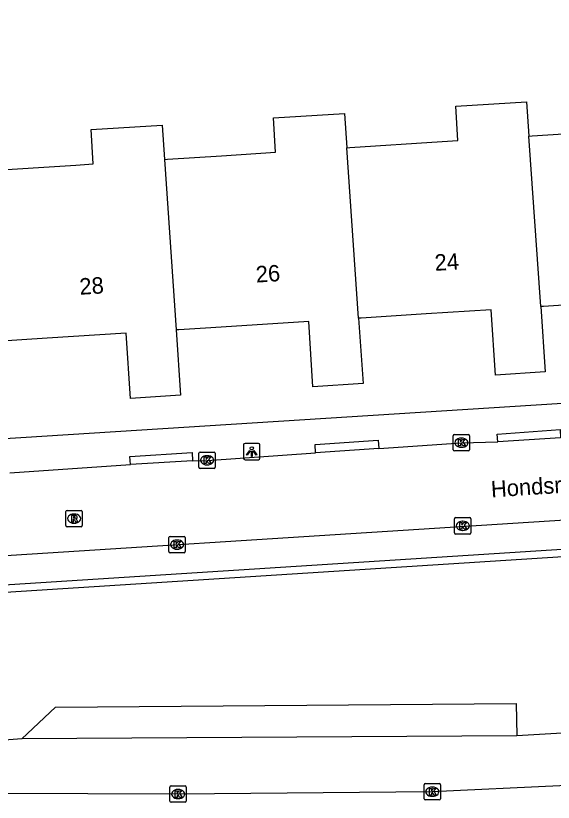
# Model space of a CAD drawing. Extents: x 159628 to 160723, y 388176 to 389416.
# Drawn here: x 160562.01 to 160594.78, y 388336.74 to 388384.71 of the extents above; entities that cross this region are included whole.
import ezdxf

# ---------------------------------------------------------------- set-up
doc = ezdxf.new("R2010")
doc.units = 0
for name, color, linetype in [('IMGEO_Groenvoorziening', 7, 'Continuous'), ('IMGEO_Kolk', 7, 'Continuous'), ('IMGEO_Lichtpunt', 7, 'Continuous'), ('IMGEO_Openbare_ruimte_label', 7, 'Continuous'), ('IMGEO_Pand', 7, 'Continuous'), ('IMGEO_Pand_nummerreeks', 7, 'Continuous'), ('IMGEO_Rijbaan_lokaal_open', 7, 'Continuous'), ('IMGEO_Rijbaan_regionaal_gesloten', 7, 'Continuous'), ('IMGEO_Rioolput', 7, 'Continuous'), ('IMGEO_Voetpad_open', 7, 'Continuous')]:
    doc.layers.add(name, color=color, linetype=linetype)

msp = doc.modelspace()

# ---------------------------------------------------------------- linework, layer by layer
at = {"layer": 'IMGEO_Groenvoorziening'}
for points in [[(160639.389, 388343.548), (160592.566, 388340.797)], [(160562.372, 388340.614), (160564.438, 388342.533), (160592.527, 388342.756), (160592.566, 388340.797)], [(160562.372, 388340.614), (160535.067, 388338.508)], [(160592.566, 388340.797), (160562.372, 388340.614)]]:
    msp.add_lwpolyline(points, dxfattribs=at)
at = {"layer": 'IMGEO_Kolk'}
for p, q in [((160588.676, 388358.244), (160588.676, 388359.096)), ((160588.751, 388359.17), (160589.603, 388359.17)), ((160589.164, 388358.95), (160589.189, 388358.95)), ((160589.677, 388359.096), (160589.677, 388358.244)), ((160589.187, 388358.39), (160589.162, 388358.39)), ((160573.173, 388357.174), (160573.173, 388358.026)), ((160573.248, 388358.1), (160574.1, 388358.1)), ((160573.661, 388357.88), (160573.686, 388357.88)), ((160574.174, 388358.026), (160574.174, 388357.174)), ((160589.603, 388358.17), (160588.751, 388358.17)), ((160574.1, 388357.1), (160573.248, 388357.1)), ((160573.684, 388357.32), (160573.659, 388357.32)), ((160588.837, 388354.101), (160589.689, 388354.101)), ((160588.762, 388353.175), (160588.762, 388354.027)), ((160589.25, 388353.881), (160589.275, 388353.881)), ((160589.763, 388354.027), (160589.763, 388353.175)), ((160589.689, 388353.101), (160588.837, 388353.101)), ((160589.273, 388353.321), (160589.248, 388353.321)), ((160571.343, 388352.029), (160571.343, 388352.881)), ((160571.418, 388352.955), (160572.27, 388352.955)), ((160571.831, 388352.735), (160571.856, 388352.735)), ((160572.344, 388352.881), (160572.344, 388352.029)), ((160571.854, 388352.175), (160571.829, 388352.175)), ((160572.27, 388351.955), (160571.418, 388351.955)), ((160571.48, 388337.742), (160572.332, 388337.742)), ((160586.903, 388336.958), (160586.903, 388337.81)), ((160586.978, 388337.884), (160587.83, 388337.884)), ((160587.904, 388337.81), (160587.904, 388336.958)), ((160571.405, 388336.816), (160571.405, 388337.668)), ((160571.893, 388337.522), (160571.918, 388337.522)), ((160572.406, 388337.668), (160572.406, 388336.816)), ((160587.391, 388337.664), (160587.416, 388337.664)), ((160571.916, 388336.962), (160571.891, 388336.962)), ((160587.83, 388336.884), (160586.978, 388336.884)), ((160587.414, 388337.104), (160587.389, 388337.104)), ((160572.332, 388336.742), (160571.48, 388336.742))]:
    msp.add_line(p, q, dxfattribs=at)
for points in [[(160588.676, 388358.244), (160588.676, 388359.096)], [(160588.751, 388359.17), (160589.603, 388359.17)], [(160588.997, 388358.87), (160589.12, 388358.87), (160589.12, 388358.719), (160589.25, 388358.87), (160589.414, 388358.87), (160589.268, 388358.719), (160589.421, 388358.47), (160589.269, 388358.47), (160589.184, 388358.634), (160589.12, 388358.567), (160589.12, 388358.47), (160588.997, 388358.47), (160588.997, 388358.87)], [(160589.677, 388359.096), (160589.677, 388358.244)], [(160573.173, 388357.174), (160573.173, 388358.026)], [(160573.248, 388358.1), (160574.1, 388358.1)], [(160574.174, 388358.026), (160574.174, 388357.174)], [(160589.603, 388358.17), (160588.751, 388358.17)], [(160573.494, 388357.8), (160573.617, 388357.8), (160573.617, 388357.649), (160573.747, 388357.8), (160573.911, 388357.8), (160573.765, 388357.649), (160573.918, 388357.4), (160573.766, 388357.4), (160573.681, 388357.564), (160573.617, 388357.497), (160573.617, 388357.4), (160573.494, 388357.4), (160573.494, 388357.8)], [(160574.1, 388357.1), (160573.248, 388357.1)], [(160588.837, 388354.101), (160589.689, 388354.101)], [(160588.762, 388353.175), (160588.762, 388354.027)], [(160589.083, 388353.801), (160589.206, 388353.801), (160589.206, 388353.65), (160589.336, 388353.801), (160589.5, 388353.801), (160589.354, 388353.65), (160589.507, 388353.401), (160589.355, 388353.401), (160589.27, 388353.565), (160589.206, 388353.498), (160589.206, 388353.401), (160589.083, 388353.401), (160589.083, 388353.801)], [(160589.763, 388354.027), (160589.763, 388353.175)], [(160589.689, 388353.101), (160588.837, 388353.101)], [(160571.343, 388352.029), (160571.343, 388352.881)], [(160571.418, 388352.955), (160572.27, 388352.955)], [(160571.664, 388352.655), (160571.787, 388352.655), (160571.787, 388352.504), (160571.917, 388352.655), (160572.081, 388352.655), (160571.935, 388352.504), (160572.088, 388352.255), (160571.936, 388352.255), (160571.851, 388352.419), (160571.787, 388352.352), (160571.787, 388352.255), (160571.664, 388352.255), (160571.664, 388352.655)], [(160572.344, 388352.881), (160572.344, 388352.029)], [(160572.27, 388351.955), (160571.418, 388351.955)], [(160571.48, 388337.742), (160572.332, 388337.742)], [(160586.903, 388336.958), (160586.903, 388337.81)], [(160586.978, 388337.884), (160587.83, 388337.884)], [(160587.904, 388337.81), (160587.904, 388336.958)], [(160571.405, 388336.816), (160571.405, 388337.668)], [(160571.726, 388337.442), (160571.849, 388337.442), (160571.849, 388337.291), (160571.979, 388337.442), (160572.143, 388337.442), (160571.997, 388337.291), (160572.15, 388337.042), (160571.998, 388337.042), (160571.913, 388337.206), (160571.849, 388337.139), (160571.849, 388337.042), (160571.726, 388337.042), (160571.726, 388337.442)], [(160572.406, 388337.668), (160572.406, 388336.816)], [(160587.224, 388337.584), (160587.347, 388337.584), (160587.347, 388337.433), (160587.477, 388337.584), (160587.641, 388337.584), (160587.495, 388337.433), (160587.648, 388337.184), (160587.496, 388337.184), (160587.411, 388337.348), (160587.347, 388337.281), (160587.347, 388337.184), (160587.224, 388337.184), (160587.224, 388337.584)], [(160587.83, 388336.884), (160586.978, 388336.884)], [(160572.332, 388336.742), (160571.48, 388336.742)]]:
    msp.add_lwpolyline(points, dxfattribs=at)
for centre, start, end in [((160588.753, 388359.094), 91.552, 178.448), ((160588.753, 388359.094), 91.552, 178.448), ((160589.601, 388359.094), 1.552, 88.448), ((160589.601, 388359.094), 1.552, 88.448), ((160573.25, 388358.024), 91.552, 178.448), ((160573.25, 388358.024), 91.552, 178.448), ((160574.098, 388358.024), 1.552, 88.448), ((160574.098, 388358.024), 1.552, 88.448), ((160588.753, 388358.246), 181.552, 268.448), ((160588.753, 388358.246), 181.552, 268.448), ((160589.601, 388358.246), 271.552, 358.448), ((160589.601, 388358.246), 271.552, 358.448), ((160573.25, 388357.176), 181.552, 268.448), ((160573.25, 388357.176), 181.552, 268.448), ((160574.098, 388357.176), 271.552, 358.448), ((160574.098, 388357.176), 271.552, 358.448), ((160588.839, 388354.025), 91.552, 178.448), ((160588.839, 388354.025), 91.552, 178.448), ((160589.687, 388354.025), 1.552, 88.448), ((160589.687, 388354.025), 1.552, 88.448), ((160588.839, 388353.177), 181.552, 268.448), ((160588.839, 388353.177), 181.552, 268.448), ((160589.687, 388353.177), 271.552, 358.448), ((160589.687, 388353.177), 271.552, 358.448), ((160571.42, 388352.879), 91.552, 178.448), ((160571.42, 388352.879), 91.552, 178.448), ((160572.268, 388352.879), 1.552, 88.448), ((160572.268, 388352.879), 1.552, 88.448), ((160571.42, 388352.031), 181.552, 268.448), ((160571.42, 388352.031), 181.552, 268.448), ((160572.268, 388352.031), 271.552, 358.448), ((160572.268, 388352.031), 271.552, 358.448), ((160571.482, 388337.666), 91.552, 178.448), ((160571.482, 388337.666), 91.552, 178.448), ((160572.33, 388337.666), 1.552, 88.448), ((160572.33, 388337.666), 1.552, 88.448), ((160586.98, 388337.808), 91.552, 178.448), ((160586.98, 388337.808), 91.552, 178.448), ((160587.828, 388337.808), 1.552, 88.448), ((160587.828, 388337.808), 1.552, 88.448), ((160571.482, 388336.818), 181.552, 268.448), ((160571.482, 388336.818), 181.552, 268.448), ((160572.33, 388336.818), 271.552, 358.448), ((160572.33, 388336.818), 271.552, 358.448), ((160586.98, 388336.96), 181.552, 268.448), ((160586.98, 388336.96), 181.552, 268.448), ((160587.828, 388336.96), 271.552, 358.448), ((160587.828, 388336.96), 271.552, 358.448)]:
    msp.add_arc(centre, 0.0765, start, end, dxfattribs=at)
for centre, major_axis, ratio, start_param, end_param in [((160589.163, 388358.67), (-0.387, 0.002), 0.722429, 4.712389, 7.853982), ((160589.188, 388358.67), (-0.39, 0.002), 0.717154, 1.570796, 4.712389), ((160573.66, 388357.6), (-0.387, 0.002), 0.722429, 4.712389, 7.853982), ((160573.685, 388357.6), (-0.39, 0.002), 0.717154, 1.570796, 4.712389), ((160589.249, 388353.601), (-0.387, 0.002), 0.722429, 4.712389, 7.853982), ((160589.274, 388353.601), (-0.39, 0.002), 0.717154, 1.570796, 4.712389), ((160571.83, 388352.455), (-0.387, 0.002), 0.722429, 4.712389, 7.853982), ((160571.855, 388352.455), (-0.39, 0.002), 0.717154, 1.570796, 4.712389), ((160571.892, 388337.242), (-0.387, 0.002), 0.722429, 4.712389, 7.853982), ((160571.917, 388337.242), (-0.39, 0.002), 0.717154, 1.570796, 4.712389), ((160587.39, 388337.384), (-0.387, 0.002), 0.722429, 4.712389, 7.853982), ((160587.415, 388337.384), (-0.39, 0.002), 0.717154, 1.570796, 4.712389)]:
    msp.add_ellipse(centre, major_axis=major_axis, ratio=ratio, start_param=start_param, end_param=end_param, dxfattribs=at)
at = {"layer": 'IMGEO_Lichtpunt'}
for p, q in [((160575.896, 388358.531), (160575.896, 388357.724)), ((160575.896, 388358.531), (160575.896, 388357.724)), ((160576.798, 388358.626), (160575.99, 388358.626)), ((160576.798, 388358.626), (160575.99, 388358.626)), ((160576.892, 388357.724), (160576.892, 388358.531)), ((160576.892, 388357.724), (160576.892, 388358.531)), ((160575.99, 388357.63), (160576.798, 388357.63)), ((160575.99, 388357.63), (160576.798, 388357.63))]:
    msp.add_line(p, q, dxfattribs=at)
for points in [[(160576.27, 388358.195), (160576.309, 388358.167), (160576.121, 388357.905), (160576.083, 388357.932), (160576.27, 388358.195)], [(160576.372, 388358.147), (160576.419, 388358.147), (160576.419, 388357.825), (160576.372, 388357.825), (160576.372, 388358.147)], [(160576.482, 388358.167), (160576.52, 388358.194), (160576.707, 388357.932), (160576.668, 388357.904), (160576.482, 388358.167)]]:
    msp.add_lwpolyline(points, dxfattribs=at)
msp.add_circle((160576.395, 388358.329), 0.0994, dxfattribs=at)
for centre, start, end in [((160575.99, 388358.531), 90, 180), ((160575.99, 388358.531), 90, 180), ((160576.798, 388358.531), 0, 90), ((160576.798, 388358.531), 0, 90), ((160575.99, 388357.724), 180, 270), ((160575.99, 388357.724), 180, 270), ((160576.798, 388357.724), 270, 0), ((160576.798, 388357.724), 270, 360)]:
    msp.add_arc(centre, 0.0946, start, end, dxfattribs=at)
at = {"layer": 'IMGEO_Pand'}
for points in [[(160593.295, 388377.372), (160593.501, 388377.385), (160597.312, 388377.629), (160600.082, 388377.807), (160599.948, 388379.9), (160601.144, 388379.965), (160600.856, 388385.271), (160604.009, 388385.443), (160604.351, 388380.139)], [(160582.187, 388376.661), (160582.384, 388376.674), (160588.011, 388377.035), (160588.966, 388377.096), (160588.831, 388379.189), (160593.15, 388379.466), (160593.295, 388377.372)], [(160571.076, 388375.95), (160571.268, 388375.962), (160574.558, 388376.173), (160577.849, 388376.384), (160577.715, 388378.478), (160582.041, 388378.755), (160582.187, 388376.661)], [(160559.966, 388375.238), (160560.151, 388375.25), (160565.677, 388375.605), (160566.732, 388375.673), (160566.598, 388377.766), (160570.933, 388378.044), (160571.076, 388375.95)], [(160594.015, 388366.976), (160593.295, 388377.372)], [(160582.913, 388366.264), (160582.187, 388376.661)], [(160571.076, 388375.95), (160571.788, 388365.551)], [(160605.024, 388369.686), (160605.411, 388363.681), (160602.379, 388363.504), (160602.124, 388367.496), (160598.157, 388367.242), (160594.19, 388366.987), (160594.015, 388366.976)], [(160594.015, 388366.976), (160594.291, 388362.985), (160591.252, 388362.791), (160590.997, 388366.783), (160587.03, 388366.528), (160583.063, 388366.274), (160582.913, 388366.264)], [(160582.913, 388366.264), (160583.192, 388362.274), (160580.125, 388362.077), (160579.87, 388366.069), (160573.896, 388365.686), (160571.946, 388365.561), (160571.788, 388365.551)], [(160571.788, 388365.551), (160572.061, 388361.56), (160568.998, 388361.364), (160568.743, 388365.356), (160563.924, 388365.047), (160560.809, 388364.847), (160560.664, 388364.838)]]:
    msp.add_lwpolyline(points, dxfattribs=at)
at = {"layer": 'IMGEO_Rijbaan_lokaal_open'}
for points in [[(160537.182, 388350.244), (160681.203, 388359.438)], [(160595.227, 388358.969), (160591.396, 388358.729)], [(160584.14, 388358.327), (160589.173, 388358.669), (160591.396, 388358.729)], [(160572.786, 388357.564), (160573.668, 388357.585), (160580.29, 388358.058)], [(160584.14, 388358.327), (160580.29, 388358.058)], [(160572.786, 388357.564), (160568.994, 388357.337)], [(160561.64, 388356.842), (160568.994, 388357.337)]]:
    msp.add_lwpolyline(points, dxfattribs=at)
at = {"layer": 'IMGEO_Rijbaan_regionaal_gesloten'}
msp.add_lwpolyline([(160715.275, 388348.763), (160695.182, 388346.963), (160679.735, 388345.243), (160664.339, 388343.297), (160650.929, 388341.506), (160633.959, 388339.983), (160602.96, 388338.103), (160587.404, 388337.384), (160571.906, 388337.242), (160555.393, 388337.291), (160535.643, 388336.797)], dxfattribs=at)
at = {"layer": 'IMGEO_Rioolput'}
for p, q in [((160565.14, 388354.541), (160565.992, 388354.541)), ((160565.065, 388353.615), (160565.065, 388354.467)), ((160565.553, 388354.321), (160565.578, 388354.321)), ((160566.066, 388354.467), (160566.066, 388353.615)), ((160565.576, 388353.761), (160565.551, 388353.761)), ((160565.992, 388353.541), (160565.14, 388353.541))]:
    msp.add_line(p, q, dxfattribs=at)
for points in [[(160565.14, 388354.541), (160565.992, 388354.541)], [(160565.065, 388353.615), (160565.065, 388354.467)], [(160565.654, 388354.239), (160565.402, 388354.241), (160565.402, 388353.841)], [(160565.58, 388354.16), (160565.526, 388354.16), (160565.526, 388354.079)], [(160565.526, 388354.079), (160565.578, 388354.079)], [(160566.066, 388354.467), (160566.066, 388353.615)], [(160565.402, 388353.841), (160565.526, 388353.841), (160565.526, 388354.003), (160565.537, 388354.003)], [(160565.584, 388353.974), (160565.655, 388353.841), (160565.795, 388353.841), (160565.73, 388353.967)], [(160565.992, 388353.541), (160565.14, 388353.541)]]:
    msp.add_lwpolyline(points, dxfattribs=at)
for centre, radius, start, end in [((160565.142, 388354.465), 0.0765, 91.552, 178.448), ((160565.142, 388354.465), 0.0765, 91.552, 178.448), ((160565.99, 388354.465), 0.0765, 1.552, 88.448), ((160565.99, 388354.465), 0.0765, 1.552, 88.448), ((160565.562, 388354.268), 0.19, 274.7715, 282.9687), ((160565.586, 388354.064), 0.0964, 77.0061, 93.1865), ((160565.6, 388354.121), 0.0378, 276.6634, 79.6772), ((160565.653, 388354.129), 0.109, 350.3612, 89.416), ((160565.651, 388354.129), 0.112, 277.5842, 350.9817), ((160565.142, 388353.617), 0.0765, 181.552, 268.448), ((160565.142, 388353.617), 0.0765, 181.552, 268.448), ((160565.536, 388353.95), 0.0533, 26.0293, 88.6989), ((160565.635, 388353.914), 0.108, 29.5134, 73.7905), ((160565.99, 388353.617), 0.0765, 271.552, 358.448), ((160565.99, 388353.617), 0.0765, 271.552, 358.448)]:
    msp.add_arc(centre, radius, start, end, dxfattribs=at)
for centre, major_axis, ratio, start_param, end_param in [((160565.552, 388354.041), (-0.387, 0.002), 0.722429, 4.712389, 7.853982), ((160565.577, 388354.041), (-0.39, 0.002), 0.717154, 1.570796, 4.712389)]:
    msp.add_ellipse(centre, major_axis=major_axis, ratio=ratio, start_param=start_param, end_param=end_param, dxfattribs=at)
at = {"layer": 'IMGEO_Voetpad_open'}
for points in [[(160533.761, 388357.171), (160630.927, 388363.34), (160718.902, 388369.02)], [(160539.765, 388348.165), (160679.578, 388357.114), (160681.203, 388359.438)], [(160591.396, 388358.729), (160591.362, 388359.201), (160595.19, 388359.48), (160595.227, 388358.969)], [(160580.29, 388358.058), (160580.256, 388358.556), (160584.106, 388358.825), (160584.14, 388358.327)], [(160568.994, 388357.337), (160568.965, 388357.836), (160572.757, 388358.063), (160572.786, 388357.564)], [(160678.87, 388357.502), (160539.996, 388348.618)]]:
    msp.add_lwpolyline(points, dxfattribs=at)

# ---------------------------------------------------------------- texts
at = {"layer": 'IMGEO_Openbare_ruimte_label'}
msp.add_text('Hondsruglaan', height=1, rotation=3.6693, dxfattribs=at).set_placement((160591.01, 388355.334))
at = {"layer": 'IMGEO_Pand_nummerreeks'}
for s, rotation, p in [('24', 3.6727, (160587.576, 388369.148)), ('26', 3.6669, (160576.673, 388368.434)), ('28', 3.6727, (160565.919, 388367.69))]:
    msp.add_text(s, height=1, rotation=rotation, dxfattribs=at).set_placement(p)

doc.saveas('drawing.dxf')
